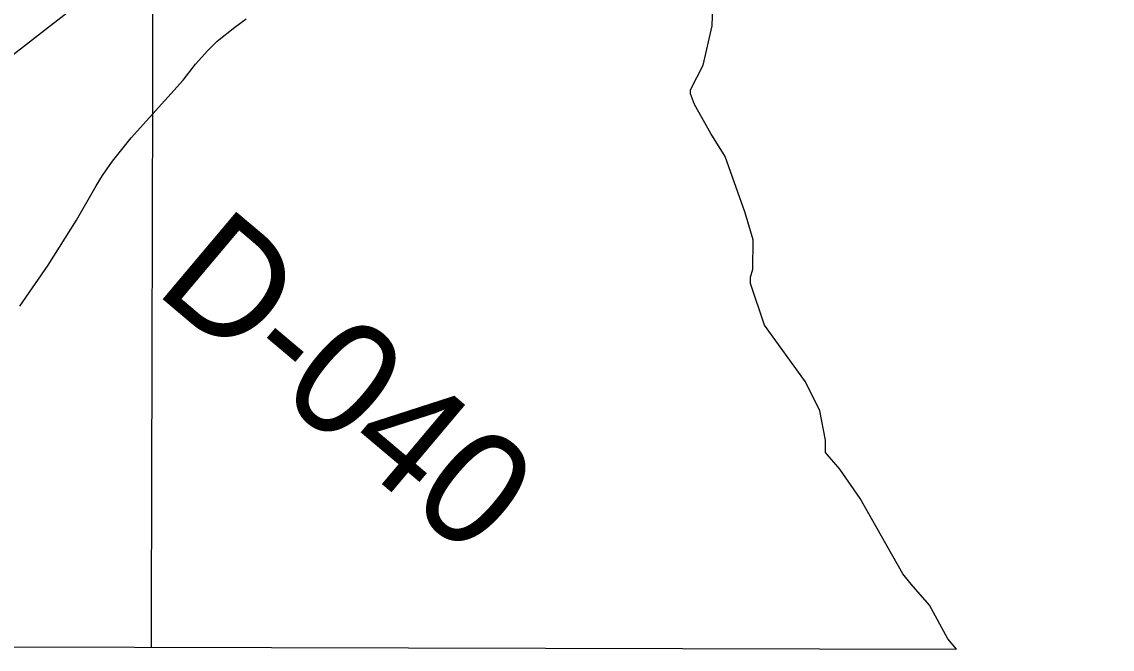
# Model space of a CAD drawing. Extents: x 3172297 to 3210190, y 958463 to 983887.
# Drawn here: x 3197304 to 3198096, y 963866 to 964322 of the extents above; entities that cross this region are included whole.
import ezdxf

# ---------------------------------------------------------------- set-up
doc = ezdxf.new("R2010")
doc.units = 0
for name, color, linetype in [('V-GRID-MAJR', 7, 'Continuous'), ('V-RIVR-RANG-IDEN', 7, 'Continuous'), ('V-ROAD-CNTR', 7, 'Continuous'), ('V-SITE-VEGE', 7, 'Continuous'), ('V-TOPO-MINR', 7, 'Continuous')]:
    doc.layers.add(name, color=color, linetype=linetype)

msp = doc.modelspace()

# ---------------------------------------------------------------- linework, layer by layer
at = {"layer": 'V-GRID-MAJR'}
msp.add_spline([(3197398.31, 963867.9), (3197412.41, 969928.19), (3197426.52, 975991.57), (3197440.63, 982054.99), (3197440.64, 982058.03)], degree=3, dxfattribs=at)
at = {"layer": 'V-ROAD-CNTR'}
msp.add_lwpolyline([(3197302.73, 964115.46), (3197323.24, 964145.21), (3197343.92, 964177.9), (3197358.21, 964202.96), (3197362.78, 964210.47), (3197370.04, 964220.9), (3197383.54, 964237.84), (3197421.28, 964279.72), (3197430.37, 964291.11), (3197439.17, 964301.24), (3197445.97, 964307.88), (3197458.83, 964317.97), (3197467.17, 964324.04)], dxfattribs=at)
at = {"layer": 'V-SITE-VEGE'}
for p, q in [((3197805.48, 964319.14), (3197807.48, 964362.83)), ((3197799.13, 964290.58), (3197805.48, 964319.14)), ((3197789.88, 964272.59), (3197799.13, 964290.58)), ((3197789.85, 964269.58), (3197789.88, 964272.59)), ((3197792.77, 964262.01), (3197789.85, 964269.58)), ((3197804.59, 964240.78), (3197792.77, 964262.01)), ((3197814.96, 964224.08), (3197804.59, 964240.78)), ((3197829.57, 964183.22), (3197814.96, 964224.08)), ((3197835.38, 964163.56), (3197829.57, 964183.22)), ((3197835.14, 964142.46), (3197835.38, 964163.56)), ((3197833.56, 964136.45), (3197835.14, 964142.46)), ((3197833.51, 964131.93), (3197833.56, 964136.45)), ((3197843.72, 964101.67), (3197833.51, 964131.93)), ((3197873.4, 964060.64), (3197843.72, 964101.67)), ((3197883.71, 964039.42), (3197873.4, 964060.64)), ((3197888, 964018.28), (3197883.71, 964039.42)), ((3197887.9, 964009.23), (3197888, 964018.28)), ((3197898.31, 963997.06), (3197887.9, 964009.23)), ((3197913.14, 963975.79), (3197898.31, 963997.06)), ((3197944.18, 963921.18), (3197913.14, 963975.79)), ((3197950.12, 963913.58), (3197944.18, 963921.18)), ((3197963.52, 963898.35), (3197950.12, 963913.58)), ((3197976.8, 963874.09), (3197963.52, 963898.35)), ((3197982.98, 963866.46), (3197976.8, 963874.09)), ((3196903.51, 963869.13), (3197982.98, 963866.46))]:
    msp.add_line(p, q, dxfattribs=at)
at = {"layer": 'V-TOPO-MINR'}
msp.add_lwpolyline([(3196820.65, 963869.33), (3196997.19, 964064.23), (3196997.6, 964064.67), (3197000.77, 964067.83), (3197004.22, 964070.79), (3197006.08, 964072.09), (3197007.04, 964072.7), (3197008.01, 964073.29), (3197826.02, 964708.51), (3197833.9, 964715.98), (3197841.49, 964723.72), (3197848.66, 964731.86), (3197855.54, 964740.26), (3197910.21, 964810.79), (3197943.74, 964855), (3197976.64, 964899.65), (3198008.62, 964944.98), (3198039.97, 964990.75), (3198056.58, 965015.54), (3198096.2, 965073.74)], dxfattribs=at)

# ---------------------------------------------------------------- texts
at = {"layer": 'V-RIVR-RANG-IDEN'}
msp.add_text('D-040', height=83, rotation=319.87283, dxfattribs=at).set_placement((3197399.42, 964126.44))

doc.saveas('drawing.dxf')
